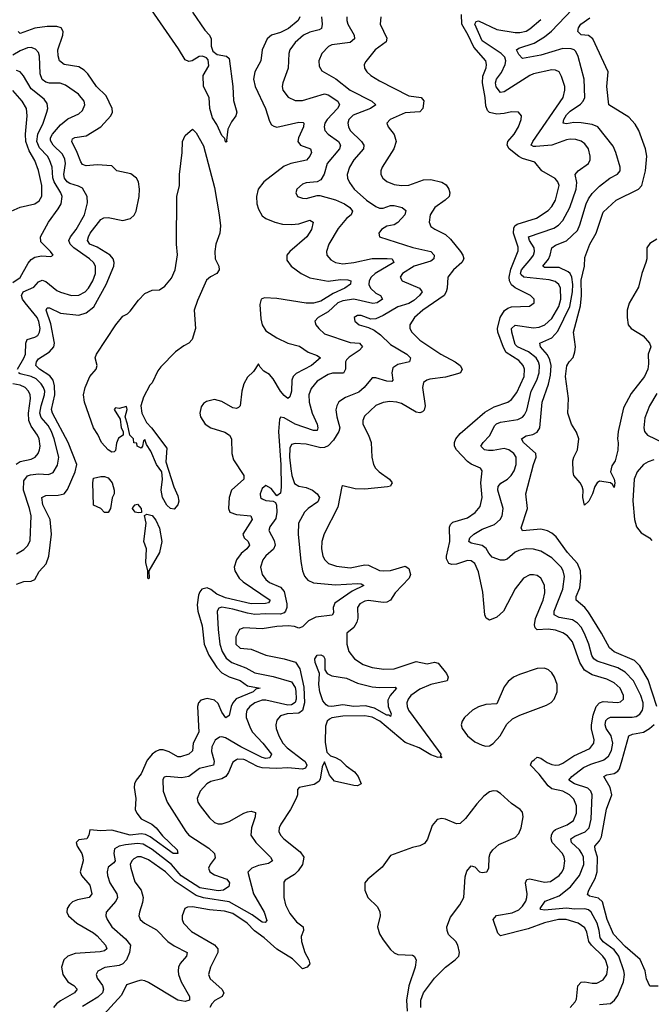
# Model space of a CAD drawing. Header units: inches. Extents: x 1843162 to 1959474, y 907081 to 1016326.
# Tile 332 of 656: x 1934207 to 1937653, y 928668 to 934034. Entities that reach past the tile are written whole.
import ezdxf

# ---------------------------------------------------------------- set-up
doc = ezdxf.new("R2010")
doc.units = ezdxf.units.IN
doc.header["$MEASUREMENT"] = 0
doc.layers.add('B9932', color=7, linetype='Continuous')
doc.layers.add('B9933', color=7, linetype='Continuous')

msp = doc.modelspace()

# ---------------------------------------------------------------- linework, layer by layer
at = {"layer": 'B9932', "color": 5}
for points, elevation in [([(1934904.9, 930000), (1934902.7, 929997.3), (1934870, 929923.6), (1934842.3, 929890), (1934833.8, 929870), (1934832, 929850), (1934840.9, 929790), (1934837.4, 929730), (1934845.7, 929710), (1934870, 929679.2), (1934927.3, 929650), (1934952.5, 929630), (1934986.6, 929586.6), (1935065.7, 929510), (1935070.1, 929489.9), (1935044.7, 929490), (1934919.7, 929579.7), (1934893.6, 929593.6), (1934870, 929596), (1934810, 929590), (1934710, 929616.6), (1934650, 929613.3), (1934590, 929618.5), (1934584.5, 929590), (1934572.8, 929570), (1934530, 929564.2), (1934514.9, 929550), (1934521.1, 929530), (1934546.4, 929490), (1934551.4, 929470), (1934552.5, 929450), (1934537.3, 929390), (1934544.2, 929370), (1934590, 929316.1), (1934601.4, 929270), (1934585.7, 929250), (1934523.1, 929236.9), (1934494.8, 929225.2), (1934478.5, 929210), (1934466.8, 929190), (1934463.8, 929170), (1934472.7, 929150), (1934518, 929110), (1934610, 929057.7), (1934630, 929041.3), (1934674.8, 928990), (1934682.2, 928970), (1934670, 928958.4), (1934646.7, 928953.3), (1934510, 928944.7), (1934470.1, 928929.9), (1934448.6, 928910), (1934435.9, 928870), (1934442, 928830), (1934470.1, 928790.1), (1934501.6, 928770), (1934521.1, 928750), (1934506.6, 928730), (1934430, 928686), (1934407.9, 928670), (1934390.9, 928650)], 520), ([(1935265.4, 930000), (1935267.9, 929990), (1935264.4, 929970), (1935187.4, 929952.6), (1935130, 929908.7), (1935090, 929901.1), (1935010.3, 929909.7), (1934995.1, 929904.9), (1934987.6, 929892.4), (1934989.5, 929830), (1935010.8, 929770), (1935113.6, 929610), (1935130.2, 929590), (1935239.3, 929519.3), (1935269.6, 929490), (1935274.1, 929465.9), (1935246.4, 929430), (1935236.8, 929410), (1935244, 929390), (1935270, 929373.3), (1935336.3, 929350), (1935350.9, 929330), (1935347.3, 929310), (1935318.3, 929290), (1935290, 929286.1), (1935190, 929301.9), (1935088.5, 929368.5), (1935034.8, 929430), (1934930, 929511), (1934880.1, 929539.9), (1934850, 929544.1), (1934783.6, 929536.4), (1934750.5, 929529.5), (1934724.6, 929515.4), (1934721.2, 929490), (1934727.8, 929450), (1934720.8, 929439.2), (1934690, 929414.7), (1934684, 929390), (1934685.7, 929370), (1934699.1, 929330), (1934736.5, 929270), (1934740.7, 929250), (1934731.1, 929230), (1934679.7, 929170), (1934677.5, 929150), (1934683.8, 929130), (1934710.1, 929090.1), (1934785.1, 929025.1), (1934810.9, 928990), (1934805.4, 928950), (1934790.1, 928909.9), (1934770, 928887.8), (1934750, 928879.7), (1934672, 928868), (1934632.7, 928847.3), (1934623.9, 928830), (1934629.4, 928810), (1934658.4, 928770), (1934664.2, 928750), (1934659, 928730), (1934633.3, 928706.7), (1934550, 928655.9)], 540), ([(1935390.1, 930000), (1935370, 929986.4), (1935346.9, 929930), (1935331.1, 929908.9), (1935310, 929895.8), (1935250, 929881.3), (1935228.6, 929870), (1935191.6, 929830), (1935176, 929790), (1935179.3, 929770), (1935191, 929750), (1935243.3, 929683.3), (1935270, 929659.3), (1935290, 929651.6), (1935311.7, 929651.7), (1935350, 929663.6), (1935429.9, 929710.1), (1935450, 929717.3), (1935470, 929720.9), (1935493.3, 929713.3), (1935491.7, 929690), (1935471.3, 929630), (1935468.7, 929590), (1935494.8, 929550), (1935575.9, 929470), (1935586.5, 929450), (1935564.9, 929435.1), (1935510, 929423.4), (1935472.7, 929410), (1935451.9, 929388.1), (1935483.5, 929270), (1935540.4, 929170), (1935555.3, 929124.7), (1935547.1, 929112.9), (1935530, 929114.8), (1935475.2, 929155.2), (1935350, 929226.6), (1935210, 929247.9), (1935170, 929261.2), (1935056.1, 929336.1), (1935002.7, 929390), (1934910, 929454.8), (1934870, 929472), (1934850, 929471.3), (1934830, 929460.9), (1934819.5, 929450), (1934810.6, 929430), (1934813.3, 929410), (1934835.6, 929335.6), (1934869.6, 929289.6), (1934880.5, 929250), (1934878, 929222), (1934860.7, 929170), (1934857.3, 929150), (1934860.6, 929140.6), (1934864.9, 929130), (1934888.8, 929110), (1934952.6, 929072.6), (1935015, 929010), (1935050, 928985.8), (1935120.3, 928950), (1935117.6, 928930), (1935082, 928890), (1935072.8, 928870), (1935071.8, 928850), (1935073.7, 928830), (1935087.8, 928790), (1935133.4, 928710), (1935132.7, 928690), (1935110, 928682.1), (1935070, 928689.2), (1934910, 928786.9), (1934890, 928795), (1934870, 928798.3), (1934850, 928794.5), (1934790, 928772.8), (1934762.4, 928717.6), (1934646, 928590)], 560), ([(1935952.9, 930000), (1935957.4, 929997.4), (1935987.9, 929967.9), (1936033.8, 929933.8), (1936053.6, 929910), (1936070.7, 929870), (1936050, 929858.7), (1936030, 929860.4), (1935923.8, 929883.8), (1935896.8, 929916.8), (1935870, 929989.3), (1935858, 929962), (1935846, 929894), (1935838.8, 929881.2), (1935813.9, 929866.1), (1935731, 929850), (1935722.4, 929837.6), (1935722.3, 929810), (1935716.2, 929790), (1935685.1, 929730), (1935631, 929650), (1935621.8, 929630), (1935620.2, 929610), (1935629.2, 929590), (1935648, 929570), (1935737.7, 929497.7), (1935756.5, 929470), (1935749.2, 929430), (1935725.9, 929394.1), (1935705.5, 929374.5), (1935655.9, 929344.1), (1935647.3, 929332.7), (1935647.9, 929250), (1935658, 929210), (1935681.6, 929161.6), (1935717.1, 929117.1), (1935752.9, 929090), (1935754.7, 929070), (1935743.2, 929036.8), (1935744.6, 929010), (1935763.2, 928950), (1935785, 928910), (1935790, 928888.2), (1935775.3, 928870), (1935750, 928860.9), (1935694.7, 928914.7), (1935610, 928967.5), (1935541.4, 929030), (1935488.6, 929068.6), (1935448.2, 929110), (1935370, 929161.9), (1935324.8, 929175.2), (1935243.1, 929183.1), (1935150, 929199), (1935122.5, 929197.5), (1935108.9, 929190), (1935093.6, 929150), (1935093.4, 929130), (1935101.2, 929110), (1935144.6, 929064.6), (1935270, 928991.9), (1935288.7, 928970), (1935287.5, 928950), (1935247.6, 928870), (1935237.8, 928830), (1935246.4, 928806.4), (1935310.2, 928750), (1935320.7, 928730), (1935312.2, 928710), (1935271.3, 928688.7), (1935256, 928670), (1935245, 928650)], 580), ([(1935751.8, 930000), (1935764.8, 929990), (1935773.6, 929970), (1935765.9, 929954.1), (1935750, 929948.6), (1935670, 929956), (1935610, 929953), (1935530, 929956.2), (1935503.6, 929963.6), (1935434.9, 930000)], 560), ([(1937210, 928651), (1937238.4, 928681.6), (1937244, 928696), (1937252.4, 928767.6), (1937270, 928788.6), (1937290, 928789.5), (1937330, 928782.1), (1937356.4, 928783.6), (1937390, 928801.8), (1937411, 928830), (1937415.8, 928870), (1937403.2, 928910), (1937388.7, 928930), (1937325.8, 928990), (1937312.9, 929010), (1937300.8, 929060.8), (1937290, 929083.7), (1937253.5, 929110), (1937188.9, 929128.9), (1937146, 929130), (1937070, 929111.7), (1936981.9, 929078.1), (1936830, 929040.4), (1936815.5, 929055.5), (1936791.1, 929130), (1936808.5, 929151.5), (1936894.1, 929165.9), (1936930, 929183.3), (1936950, 929201.6), (1936968, 929230), (1936973.9, 929250), (1936975.2, 929270), (1936967, 929330), (1936973, 929347), (1936990, 929350.5), (1937070, 929333.9), (1937102.5, 929337.5), (1937150.6, 929370), (1937166.4, 929390), (1937175, 929410), (1937180.7, 929450), (1937177.9, 929470), (1937168.1, 929490), (1937112.9, 929550), (1937106.5, 929570), (1937108.5, 929590), (1937117.8, 929610), (1937130, 929621), (1937194.8, 929645.2), (1937228.6, 929670), (1937245.3, 929710), (1937245.6, 929750), (1937230, 929784.8), (1937207, 929810), (1937170, 929828.3), (1937110, 929842), (1937090, 929857.5), (1937041, 929921), (1936993.8, 929970), (1937001.6, 929990), (1937013.3, 930000)], 580), ([(1937370, 928665.7), (1937430, 928671.8), (1937452.8, 928690), (1937470, 928715), (1937500.8, 928790), (1937506.3, 928830), (1937503.2, 928850), (1937475.7, 928930), (1937450, 928964.8), (1937390, 929007.5), (1937380.4, 929020.4), (1937374.7, 929030), (1937369.3, 929070), (1937357.2, 929110), (1937325.4, 929170), (1937310, 929181.8), (1937290, 929188.5), (1937234.7, 929185.3), (1937190, 929190.6), (1937070, 929181.4), (1937050, 929185.1), (1937047.2, 929190), (1937074.3, 929230), (1937150, 929258.2), (1937211.9, 929308.1), (1937261.1, 929370), (1937284.1, 929430), (1937282.6, 929470), (1937274.3, 929490), (1937260.6, 929510), (1937216.7, 929550), (1937214, 929570), (1937235.4, 929584.6), (1937292.4, 929607.6), (1937313.7, 929630), (1937324, 929676), (1937329.9, 929809.9), (1937323.7, 929830), (1937306.2, 929846.2), (1937234, 929870), (1937203.5, 929890), (1937219.3, 929910), (1937282.2, 929957.8), (1937322.9, 929977.1), (1937390, 929997.5), (1937393.3, 930000)], 560), ([(1937063, 930000), (1937085.1, 929985.1), (1937110, 929974.5), (1937130, 929970.6), (1937150, 929972.7), (1937170, 929980.9), (1937197.5, 930000)], 580), ([(1937690, 928766.5), (1937645.6, 928765.6), (1937627.2, 928807.2), (1937619.7, 928850), (1937591.8, 928911.8), (1937510, 928982.6), (1937445.9, 929050), (1937411.8, 929130), (1937386, 929226), (1937365.7, 929245.7), (1937316.1, 929256.1), (1937305.6, 929265.6), (1937311.7, 929290), (1937346.9, 929353.1), (1937357.4, 929390), (1937360.3, 929470), (1937345.8, 929510), (1937345, 929530), (1937370, 929557.8), (1937380.5, 929579.5), (1937408.8, 929731.2), (1937437.2, 929810), (1937427.8, 929850), (1937393.7, 929910), (1937410, 929917.9), (1937450, 929925.9), (1937470, 929938.5), (1937479.1, 929950), (1937493.2, 930000)], 540), ([(1936395.1, 928650), (1936395.1, 928690), (1936409.7, 928730.3), (1936469.6, 928810.4), (1936529.7, 928870.3), (1936582.7, 928910), (1936602, 928930), (1936607.3, 928950), (1936598, 928990), (1936586.3, 929010), (1936547.3, 929047.3), (1936538.5, 929070), (1936537.9, 929090), (1936556.8, 929143.2), (1936609.1, 929210), (1936629.9, 929250), (1936638.2, 929361.8), (1936646.1, 929393.9), (1936670, 929422.8), (1936690, 929416), (1936716.3, 929390), (1936730, 929385.4), (1936755.1, 929390), (1936766.9, 929410), (1936767.6, 929470), (1936774.1, 929490), (1936788, 929510), (1936821.4, 929538.6), (1936910, 929576.9), (1936930, 929598), (1936942.9, 929630), (1936954.6, 929690), (1936950, 929714.7), (1936936.9, 929730), (1936890, 929762.2), (1936830, 929817.2), (1936810, 929829.8), (1936790, 929831), (1936770, 929824.8), (1936738.7, 929801.3), (1936700.5, 929759.5), (1936639.6, 929680.4), (1936610, 929653.7), (1936590, 929650.8), (1936530, 929676), (1936510, 929679.8), (1936485.3, 929674.7), (1936457.4, 929642.6), (1936431.8, 929568.2), (1936415.3, 929544.7), (1936390, 929531), (1936350, 929521.7), (1936230, 929478), (1936185.2, 929414.8), (1936106.9, 929350), (1936090.2, 929330), (1936090.9, 929290), (1936106, 929250), (1936158.7, 929198.7), (1936172, 929172), (1936173.3, 929150), (1936159.6, 929090), (1936170, 929052.3), (1936190, 929018.1), (1936230, 928965.9), (1936250, 928948), (1936270, 928939.4), (1936350, 928934.6), (1936359.1, 928930), (1936370.3, 928910.3), (1936364.9, 928870), (1936330, 928768), (1936317.6, 928690), (1936320.2, 928630)], 620)]:
    msp.add_lwpolyline(points, dxfattribs=dict(at, elevation=elevation))
at = {"layer": 'B9933', "color": 5}
for points, elevation in [([(1935150, 934075.5), (1935216.6, 933976.6), (1935241.8, 933950), (1935252.4, 933930), (1935251.8, 933890), (1935261.4, 933861.4), (1935284.1, 933844.1), (1935335.5, 933835.5), (1935350, 933822.4), (1935370.3, 933670), (1935372.7, 933592.7), (1935391.5, 933530), (1935386.3, 933510), (1935363, 933477), (1935343, 933437), (1935334.8, 933374.8), (1935338, 933370), (1935334.4, 933365.6), (1935330, 933367.6), (1935325.7, 933385.7), (1935310, 933402), (1935282.4, 933462.4), (1935259.6, 933499.6), (1935244.4, 933550), (1935240.7, 933610), (1935209.9, 933670), (1935207.9, 933730), (1935238.3, 933781.7), (1935234.9, 933814.9), (1935225.6, 933825.6), (1935205, 933835), (1935186.7, 933833.3), (1935148, 933810), (1935130, 933806.4), (1935110, 933815.9), (1935074.2, 933874.2), (1934893.9, 934133.9)], 480), ([(1937197.5, 930000), (1937230, 930022.6), (1937317.6, 930062.4), (1937339.9, 930090), (1937341.6, 930110), (1937326.8, 930166.8), (1937325.9, 930190), (1937336.4, 930243.6), (1937352.4, 930290), (1937369.9, 930310.1), (1937390, 930317.7), (1937468.4, 930311.6), (1937484, 930316), (1937500.7, 930330), (1937502, 930350), (1937482.7, 930390), (1937450, 930419.2), (1937410, 930439.1), (1937330, 930463.5), (1937288.7, 930488.7), (1937262.4, 930530), (1937223.6, 930643.6), (1937195.8, 930675.8), (1937170, 930692.2), (1937130, 930705.9), (1937090, 930711.4), (1937030, 930708.8), (1937019.9, 930719.9), (1937015.4, 930735.4), (1937021.3, 930770), (1937063.1, 930870), (1937071.4, 930910), (1937070, 930952.3), (1937050, 930990.9), (1937030, 931004.2), (1937010, 931008.7), (1936990, 931007.6), (1936955.3, 930990), (1936910, 930931.2), (1936846, 930810), (1936810, 930777.7), (1936770, 930761), (1936752.3, 930772.3), (1936745.5, 930790), (1936733, 930913), (1936710, 931024.7), (1936690, 931069.8), (1936670, 931084.7), (1936650, 931086.6), (1936590, 931066.9), (1936564.4, 931064.4), (1936547.6, 931070), (1936535.9, 931095.9), (1936535.1, 931110), (1936554.7, 931190), (1936552.2, 931267.8), (1936557.6, 931282.4), (1936570, 931295.7), (1936650, 931319.5), (1936692.9, 931347.1), (1936718.7, 931381.3), (1936730.8, 931429.2), (1936723.5, 931510), (1936730, 931575.1), (1936720.5, 931590), (1936670, 931612.1), (1936650, 931626.1), (1936590.5, 931690), (1936579.9, 931710), (1936578.9, 931730), (1936586.1, 931750), (1936610, 931777.7), (1936744.9, 931895.1), (1936795.9, 931924.1), (1936870, 931949.5), (1936890, 931964.6), (1936918.8, 932001.2), (1936959, 932090), (1936961.2, 932130), (1936953.8, 932150), (1936930, 932176.1), (1936860.5, 932220.5), (1936846.5, 932246.5), (1936815.2, 932330), (1936814.4, 932350), (1936829, 932410), (1936851.7, 932448.3), (1936870, 932461.6), (1936890, 932468.3), (1936987.7, 932472.3), (1937014.3, 932490), (1937014.3, 932510), (1936994.7, 932530), (1936910, 932571.8), (1936889.4, 932589.4), (1936879.8, 932610), (1936877.6, 932630), (1936885.8, 932674.2), (1936926.3, 932773.7), (1936926.7, 932793.3), (1936900.6, 932870), (1936902.6, 932897.4), (1936909.1, 932910.9), (1936921, 932919), (1937027.3, 932952.7), (1937090, 932993.4), (1937110, 933015), (1937129.9, 933050), (1937149.4, 933130), (1937143.6, 933150), (1937127.9, 933167.9), (1937056, 933210), (1937016.8, 933256.8), (1936950, 933276.6), (1936930, 933287.6), (1936878.2, 933330), (1936865.9, 933350), (1936869.5, 933370.5), (1936905.6, 933410), (1936928.7, 933450), (1936943.5, 933490), (1936944.2, 933510), (1936928, 933530), (1936890, 933531.7), (1936850, 933522.2), (1936810, 933519.2), (1936770, 933528.4), (1936759.4, 933539.4), (1936750, 933565.1), (1936746.7, 933610), (1936731.7, 933690), (1936734.5, 933725.5), (1936751.9, 933771.9), (1936754.5, 933790), (1936749.3, 933809.3), (1936684.3, 933884.3), (1936653.9, 933950), (1936619.6, 934010), (1936617.4, 934062.6)], 580), ([(1937683.8, 930290), (1937635.6, 930435.6), (1937590, 930512), (1937561, 930541), (1937450, 930588.5), (1937425.4, 930610), (1937381.7, 930690), (1937310, 930804.9), (1937290, 930829.3), (1937243.9, 930870), (1937243.1, 930890), (1937262.3, 930937.7), (1937269.2, 930990), (1937265.8, 931030), (1937249.9, 931070), (1937195.6, 931130), (1937134.7, 931214.7), (1937110, 931235.8), (1937087.4, 931247.4), (1937050, 931257.7), (1936950, 931248.8), (1936943.6, 931263.6), (1936977.5, 931370), (1936968.7, 931450), (1937009.9, 931610), (1937024.7, 931650), (1937023.2, 931670), (1936955.7, 931730), (1936944, 931750), (1936970, 931765.5), (1937006.1, 931773.9), (1937030, 931785.9), (1937045.5, 931810), (1937057, 931950), (1937093, 932047), (1937103.7, 932096.3), (1937106.3, 932150), (1937100.1, 932180.1), (1937087, 932207), (1937048.7, 932250), (1937045.1, 932270), (1937110, 932299.4), (1937143.6, 932336.4), (1937208.1, 932470), (1937223.7, 932550), (1937225, 932590), (1937219.1, 932630), (1937210.2, 932650.2), (1937199.6, 932659.6), (1937150, 932682.4), (1937070, 932683.4), (1937060.4, 932690), (1937091.9, 932728.1), (1937101.8, 932750), (1937110.6, 932790), (1937130, 932804.7), (1937191, 932829), (1937250, 932885.6), (1937263.6, 932916.4), (1937297.1, 933030), (1937310, 933057.8), (1937330, 933085.7), (1937370, 933126.8), (1937427.6, 933170), (1937468.2, 933191.8), (1937483.7, 933210), (1937482.6, 933230), (1937459.8, 933310), (1937444.8, 933344.8), (1937361.1, 933450), (1937330, 933463.2), (1937270, 933471.7), (1937230, 933472.6), (1937190, 933465.9), (1937171.8, 933470), (1937176.5, 933490), (1937190, 933515.3), (1937210, 933535.7), (1937266.5, 933573.5), (1937281.7, 933590), (1937291.1, 933610), (1937286.2, 933710), (1937253.3, 933833.3), (1937240.6, 933860.6), (1937232.5, 933870), (1937215.4, 933875.4), (1937170, 933876.9), (1937050, 933839.9), (1936950, 933822.2), (1936930, 933843.9), (1936918.2, 933870), (1936930, 933879.3), (1937014.8, 933905.2), (1937070, 933939.6), (1937108.5, 933971.5), (1937222, 934090)], 540), ([(1935734.9, 934050), (1935726.4, 934030), (1935673.6, 933986.4), (1935630, 933964.9), (1935580.2, 933950), (1935557.9, 933930), (1935529.5, 933870), (1935522.2, 933810), (1935490.1, 933750), (1935483.4, 933710), (1935491.7, 933670), (1935548.6, 933550), (1935570, 933480.4), (1935581.5, 933461.5), (1935592.9, 933452.9), (1935610, 933448.9), (1935730, 933475.8), (1935754.1, 933474.1), (1935757.8, 933470), (1935755.4, 933450), (1935727.9, 933390), (1935724.4, 933370), (1935739.6, 933350), (1935793.1, 933330), (1935798.9, 933310), (1935789.4, 933290), (1935771.6, 933268.4), (1935686, 933250), (1935650, 933235), (1935538.2, 933150), (1935507.8, 933110), (1935499.1, 933070), (1935501.2, 933030), (1935510, 933001.3), (1935530, 932965.5), (1935549.6, 932949.6), (1935598.4, 932930), (1935640.1, 932920.1), (1935690, 932916.9), (1935730, 932922), (1935790, 932940.7), (1935808.7, 932930), (1935799.1, 932890), (1935772.9, 932850), (1935680.2, 932770), (1935665.4, 932750), (1935664, 932724), (1935687.8, 932690), (1935743.6, 932650), (1935790, 932626.8), (1935890, 932608.7), (1935957.7, 932617.7), (1935996.6, 932616.6), (1936013, 932610), (1936012.6, 932592.6), (1935980.8, 932570), (1935917.6, 932542.4), (1935850, 932500.4), (1935810.8, 932489.2), (1935770, 932489.1), (1935610, 932514.4), (1935542.7, 932517.3), (1935524.1, 932510), (1935518, 932482), (1935523.2, 932403.2), (1935530.1, 932370.1), (1935550, 932338.4), (1935610, 932300.1), (1935670, 932270.9), (1935733.8, 932253.8), (1935781.7, 932221.7), (1935830, 932202.8), (1935848.5, 932190), (1935799, 932150), (1935715.2, 932104.8), (1935699.6, 932090), (1935691.3, 932068.7), (1935689.5, 932010), (1935681.8, 931978.2), (1935670, 931969.8), (1935650, 931985.6), (1935629.5, 932010), (1935590, 932077.1), (1935570, 932099.4), (1935538.9, 932118.9), (1935519.5, 932139.5), (1935510, 932158), (1935482.9, 932117.1), (1935450, 932086), (1935430.1, 932049.9), (1935419.8, 932010), (1935410.2, 931930), (1935400, 931920), (1935390, 931914.8), (1935370, 931919.1), (1935310, 931952.4), (1935270, 931964), (1935226.9, 931953.1), (1935210, 931941.7), (1935196.3, 931923.7), (1935190.2, 931890), (1935194.3, 931870), (1935219.2, 931830), (1935250, 931808.7), (1935326.2, 931786.2), (1935352.4, 931770), (1935362.7, 931750), (1935364.3, 931670), (1935374.3, 931634.3), (1935430.1, 931550), (1935429.3, 931530), (1935363.5, 931470), (1935350.2, 931430), (1935346.4, 931370), (1935353.1, 931350), (1935390, 931337.4), (1935468.4, 931330), (1935475.7, 931310), (1935424.3, 931230), (1935431.8, 931210), (1935453.8, 931190), (1935460.5, 931170), (1935446.3, 931150), (1935415.5, 931124.5), (1935389.5, 931090), (1935377.2, 931050), (1935381.7, 931030), (1935405.3, 930990), (1935426.6, 930970), (1935574.2, 930870), (1935564.1, 930855.9), (1935548.9, 930851.1), (1935470, 930849.7), (1935330, 930882.6), (1935282.5, 930902.5), (1935250, 930927.6), (1935230, 930936.6), (1935201.2, 930930), (1935190, 930916), (1935183.1, 930896.9), (1935176, 930844), (1935179.5, 930810), (1935202.9, 930730), (1935213.7, 930630), (1935238.1, 930570), (1935283, 930503), (1935310, 930475), (1935350, 930453.1), (1935410, 930432.5), (1935450, 930403.4), (1935518.8, 930390), (1935495.8, 930384.2), (1935481.6, 930370), (1935388.3, 930331.7), (1935370.5, 930310), (1935361.2, 930290), (1935350, 930242), (1935331.1, 930228.9), (1935310, 930258.9), (1935290, 930306.4), (1935270, 930325.4), (1935230, 930334.1), (1935195.3, 930324.7), (1935182.7, 930310), (1935176.8, 930290), (1935183.6, 930150), (1935153.4, 930090), (1935150, 930048.5), (1935129.2, 930030.8), (1935084.2, 930015.8), (1935070, 930015.8), (1935022.8, 930042.8), (1934990, 930054.1), (1934970, 930053.7), (1934950, 930046), (1934929.5, 930030.5), (1934904.9, 930000)], 520), ([(1935854.5, 934050), (1935857.5, 934010), (1935853.5, 933986.5), (1935841.5, 933978.5), (1935790, 933965.1), (1935755.2, 933950), (1935710.1, 933909.9), (1935681.4, 933870), (1935675.4, 933850), (1935671.8, 933770), (1935643.6, 933690), (1935639.6, 933670), (1935642.8, 933650), (1935671.5, 933611.5), (1935710, 933592.7), (1935750, 933593.3), (1935870, 933629), (1935890, 933624.4), (1935942, 933590), (1935952.3, 933570), (1935940.4, 933550), (1935884.4, 933490), (1935872.7, 933470), (1935868.1, 933450), (1935872.6, 933430), (1935890.2, 933410), (1935947.2, 933370), (1935957.5, 933350), (1935951.7, 933330), (1935885.1, 933250), (1935868.5, 933191.5), (1935850, 933161.7), (1935830, 933150.8), (1935770, 933145.3), (1935750, 933136.8), (1935719.5, 933110), (1935714, 933090), (1935722, 933070), (1935750, 933060.2), (1935770, 933059.7), (1935830, 933076.5), (1935843.8, 933076.2), (1935930, 933052.9), (1935979.8, 933030), (1936007.6, 933010), (1936022.4, 932990), (1936015.3, 932970), (1935990, 932949.8), (1935945, 932895), (1935893.4, 932810), (1935880.2, 932770), (1935883.6, 932750), (1935904.5, 932724.5), (1935930.1, 932710.1), (1935970, 932703.8), (1936030, 932710.1), (1936130, 932732.3), (1936212.7, 932732.7), (1936238.4, 932730), (1936247.5, 932710), (1936147.1, 932650), (1936123.8, 932630), (1936112.9, 932610), (1936111.9, 932590), (1936121.6, 932570), (1936150, 932543.5), (1936175.8, 932530), (1936186.5, 932510), (1936156.9, 932490), (1936133.6, 932486.4), (1936030, 932509.9), (1935970, 932501.5), (1935942.5, 932490), (1935890, 932440.8), (1935835.3, 932410), (1935816.9, 932390), (1935823.6, 932370), (1935838.8, 932350), (1935870, 932322.5), (1936010, 932274.3), (1936060.5, 932270), (1936076.9, 932250), (1936058.9, 932230), (1936004.6, 932195.4), (1935990, 932180.7), (1935983.8, 932170), (1935983.8, 932130), (1935973.2, 932106.8), (1935913.1, 932106.9), (1935890, 932100.2), (1935830, 932063.2), (1935796.9, 932023.1), (1935785.1, 931990), (1935785.6, 931950), (1935802.9, 931890), (1935829.5, 931830), (1935834.3, 931810), (1935830, 931794.5), (1935810, 931794.7), (1935709.7, 931829.7), (1935650, 931863.2), (1935630, 931867.2), (1935624.8, 931855.2), (1935619.4, 931790), (1935632.4, 931607.6), (1935634.3, 931485.7), (1935630, 931454), (1935610, 931439.3), (1935578.2, 931478.2), (1935550, 931495.6), (1935530, 931478), (1935518.8, 931450), (1935520.3, 931430), (1935530, 931421.8), (1935550, 931414), (1935589.4, 931409.4), (1935602, 931402), (1935607.4, 931387.4), (1935610.2, 931350.2), (1935604.1, 931315.9), (1935571, 931270), (1935566.6, 931250), (1935595.7, 931195.7), (1935601.5, 931170), (1935592.3, 931147.7), (1935550, 931111.3), (1935534.2, 931090), (1935520.5, 931050), (1935530.2, 931010), (1935550, 930983.2), (1935570, 930967.3), (1935630, 930941.1), (1935650, 930917.6), (1935663.8, 930850), (1935664, 930830), (1935657.9, 930810), (1935650, 930800.9), (1935630, 930794.5), (1935550, 930796.1), (1935490, 930791.8), (1935450, 930798.5), (1935370, 930821.8), (1935310, 930831.9), (1935293.8, 930826.2), (1935284.4, 930810), (1935289.2, 930710), (1935299.9, 930630), (1935312.1, 930590), (1935334, 930554), (1935364.5, 930530), (1935441.7, 930501.7), (1935490, 930474.6), (1935590, 930453.7), (1935690, 930424.4), (1935710, 930394.7), (1935714.1, 930374.1), (1935716.2, 930330), (1935710, 930312.6), (1935690, 930300), (1935670, 930298.5), (1935550, 930324.4), (1935530, 930324.9), (1935489.5, 930310), (1935462.3, 930290), (1935447, 930270), (1935441.9, 930250), (1935443.3, 930230), (1935465.6, 930170), (1935477.9, 930150), (1935534.4, 930090), (1935581.6, 930030), (1935571.8, 930010), (1935550, 930008.1), (1935530, 930012.8), (1935414.4, 930070), (1935330, 930119.1), (1935310, 930125.2), (1935296.5, 930123.5), (1935273.1, 930106.9), (1935256, 930070), (1935253.8, 930046.2), (1935265.4, 930000)], 540), ([(1935991, 934050), (1935991, 934030), (1935997.1, 934010), (1936031.9, 933950), (1936033.2, 933930), (1936010, 933909.3), (1935910, 933896.7), (1935891.7, 933888.3), (1935855, 933850), (1935839.7, 933810), (1935841.3, 933781.3), (1935855.5, 933755.5), (1935931.7, 933711.7), (1936009.3, 933650), (1936128.9, 933590), (1936150.4, 933570), (1936120.9, 933550), (1936027, 933513), (1936003.2, 933490), (1935997.8, 933470), (1936000.5, 933450), (1936010.2, 933430), (1936072.4, 933370), (1936084.4, 933350), (1936082.7, 933330), (1936030.2, 933270), (1936005.9, 933230), (1935993.8, 933190), (1935995.5, 933170), (1936005.8, 933145.8), (1936032, 933110), (1936099.8, 933050), (1936150, 933015.3), (1936170, 933006.4), (1936190, 933006.9), (1936230, 933020.4), (1936250, 933021.1), (1936293.7, 933010), (1936313.8, 932993.8), (1936308.7, 932970), (1936270, 932928.7), (1936250, 932915.8), (1936210.9, 932909.1), (1936181.7, 932890), (1936166, 932870), (1936170.7, 932850), (1936352.3, 932792.3), (1936450, 932770.7), (1936468.4, 932750), (1936466.4, 932730), (1936450, 932717.7), (1936358.8, 932690), (1936296.1, 932650), (1936282.8, 932630), (1936294, 932610), (1936388.1, 932570), (1936398.1, 932558.1), (1936402.5, 932550), (1936388.4, 932530), (1936356.5, 932503.5), (1936330, 932486.7), (1936270, 932469.5), (1936190, 932421.5), (1936150, 932403.4), (1936121.9, 932401.9), (1936070, 932420.8), (1936050, 932421), (1936032.4, 932410), (1936034.9, 932390), (1936058.4, 932370), (1936110, 932356.1), (1936141.2, 932341.2), (1936176.2, 932316.2), (1936230, 932263.9), (1936318.4, 932210), (1936339, 932190), (1936333, 932170), (1936270, 932155), (1936243.7, 932136.3), (1936237.6, 932110), (1936243.1, 932070), (1936237.5, 932062.5), (1936210, 932063.2), (1936150, 932081.5), (1936130, 932082.2), (1936086, 932030), (1936056.5, 932003.5), (1935985.3, 931974.7), (1935948.9, 931951.1), (1935936.9, 931930), (1935931.8, 931908.2), (1935936.6, 931870), (1935953, 931810), (1935948.6, 931790), (1935918.7, 931741.3), (1935890, 931711.4), (1935870, 931702.3), (1935850, 931701.2), (1935770, 931719.9), (1935710, 931723.9), (1935690, 931718.5), (1935681.8, 931698.2), (1935679.5, 931650), (1935686.2, 931586.2), (1935691.9, 931550), (1935706.7, 931506.7), (1935730, 931491.3), (1935770, 931484), (1935805.4, 931470), (1935830.8, 931450), (1935842.6, 931430), (1935833.3, 931406.7), (1935780.8, 931370), (1935760.7, 931350), (1935727.9, 931290), (1935726.4, 931230), (1935740.9, 931080.9), (1935749.7, 931029.7), (1935761.2, 931001.2), (1935779.4, 930979.4), (1935810, 930964.2), (1935930, 930952.9), (1936050, 930960.2), (1936070, 930958.5), (1936084.4, 930950), (1936021.6, 930918.4), (1935926.6, 930853.4), (1935917.9, 930830), (1935919.1, 930800.9), (1935912.2, 930787.8), (1935822.4, 930777.6), (1935783, 930757), (1935750, 930725.2), (1935730, 930718), (1935706.9, 930726.9), (1935670.9, 930730.9), (1935610, 930727.2), (1935530, 930714.7), (1935430, 930719.2), (1935407.1, 930710), (1935386.4, 930670), (1935387.2, 930630), (1935410, 930608.9), (1935470, 930603.2), (1935550, 930570.8), (1935650, 930550.8), (1935712.1, 930532.1), (1935736.3, 930496.3), (1935756.5, 930396.5), (1935760.7, 930310), (1935750, 930268.6), (1935730, 930254.2), (1935666, 930250), (1935630, 930239.8), (1935610, 930216.2), (1935604.7, 930190), (1935607, 930170), (1935620.9, 930130), (1935643.2, 930090), (1935665.8, 930065.8), (1935751.8, 930000)], 560), ([(1936177.8, 934050), (1936174.2, 934010), (1936210, 933932.4), (1936206.2, 933913.8), (1936146, 933870), (1936094.9, 933805.1), (1936086.3, 933790), (1936087.6, 933770), (1936100.3, 933750), (1936122.8, 933730), (1936170, 933700.7), (1936330, 933619.3), (1936397, 933610), (1936411.2, 933591.2), (1936405.6, 933550), (1936390, 933531.9), (1936310, 933525.9), (1936228.7, 933490), (1936210.3, 933470), (1936216.5, 933450), (1936250, 933408.2), (1936260.2, 933370), (1936247.5, 933330), (1936184.7, 933230), (1936177.3, 933210), (1936177.8, 933190), (1936188.9, 933170), (1936210, 933152.8), (1936250, 933135.9), (1936290, 933130.2), (1936330, 933132.7), (1936410, 933161.3), (1936450, 933163.5), (1936510, 933147.9), (1936533, 933133), (1936547.9, 933110), (1936553.1, 933090), (1936549.3, 933070), (1936529.2, 933050), (1936471.3, 933010), (1936447.1, 932970), (1936441.5, 932930), (1936450, 932907.4), (1936471.7, 932891.7), (1936530, 932862.9), (1936557.5, 932837.5), (1936612.9, 932770), (1936625.6, 932750), (1936630.2, 932730), (1936619.6, 932710), (1936573, 932670), (1936543.2, 932630), (1936538.9, 932570), (1936534.7, 932550), (1936523, 932530), (1936406.8, 932450), (1936360.7, 932410), (1936335.8, 932370), (1936335.8, 932350), (1936345.8, 932330), (1936390, 932286.7), (1936503.9, 932210), (1936582.8, 932170), (1936610.3, 932150), (1936620.2, 932130), (1936611.5, 932110), (1936596.1, 932103.9), (1936530, 932084.9), (1936445.3, 932074.7), (1936428.4, 932070), (1936410, 932055.8), (1936404.2, 932030), (1936419.6, 931930), (1936414.1, 931905.9), (1936404.2, 931895.8), (1936390, 931891.2), (1936370, 931895.4), (1936290, 931941.1), (1936264.5, 931950), (1936226.2, 931953.8), (1936190, 931947.4), (1936150, 931930.5), (1936087.8, 931872.2), (1936079, 931850), (1936079.8, 931830), (1936109.7, 931769.7), (1936123.8, 931730), (1936127.6, 931650), (1936137.9, 931610), (1936148.9, 931590), (1936168, 931570), (1936224.8, 931530), (1936238.3, 931510), (1936236.3, 931503.7), (1936229.4, 931490.6), (1936213, 931487), (1936090, 931475.2), (1936037.6, 931477.6), (1935970, 931493.3), (1935963.8, 931490), (1935942.9, 931377.1), (1935867.8, 931232.2), (1935855.8, 931190), (1935854, 931150), (1935861.8, 931110), (1935871.3, 931090), (1935892, 931070), (1935934.6, 931054.6), (1936010, 931046.7), (1936090, 931063), (1936110, 931061.6), (1936170, 931032.4), (1936190, 931029.2), (1936230, 931032), (1936310, 931056.2), (1936330, 931042.4), (1936339.7, 931010), (1936332, 930990), (1936256.4, 930910), (1936230, 930869.9), (1936210, 930858.5), (1936190, 930857.3), (1936110, 930868.7), (1936090, 930864.1), (1936063.5, 930850), (1936050.2, 930830), (1936052.3, 930772.3), (1936047, 930750), (1936030, 930720.7), (1935991.8, 930690), (1935991.3, 930630), (1936003.5, 930590), (1936033.8, 930550), (1936080.2, 930520.2), (1936130, 930502.5), (1936194.5, 930494.5), (1936250, 930496.1), (1936370, 930535.2), (1936430, 930522.7), (1936470, 930532.4), (1936490, 930526.2), (1936534.8, 930470), (1936544.2, 930450), (1936539.6, 930430), (1936450, 930411.4), (1936390, 930384.5), (1936341.7, 930350), (1936327.1, 930330), (1936319.8, 930310), (1936320.7, 930290), (1936328.9, 930270), (1936490.6, 930050), (1936503.8, 930030), (1936502, 930022), (1936510.2, 930010), (1936495.1, 930015.1), (1936490, 930012.1), (1936450, 930028), (1936386, 930066), (1936310, 930093.5), (1936171.8, 930210), (1936130, 930232.8), (1936090, 930239.5), (1935970, 930238.8), (1935910.5, 930229.5), (1935898.1, 930221.9), (1935885.3, 930210), (1935875.7, 930184.3), (1935874.3, 930094.3), (1935882, 930042), (1935902, 930022), (1935930, 930013.1), (1935952.9, 930000)], 580), ([(1937393.3, 930000), (1937419.9, 930020.1), (1937436.2, 930050), (1937442.7, 930090), (1937433.5, 930130), (1937407.1, 930170), (1937400.6, 930190), (1937405.7, 930214.3), (1937414.9, 930225.1), (1937430, 930232), (1937548.3, 930231.7), (1937570, 930236.2), (1937590, 930248.1), (1937604.3, 930270), (1937609, 930290), (1937608.3, 930310), (1937595.8, 930350), (1937555.7, 930430), (1937510, 930478), (1937470, 930501.3), (1937358, 930538), (1937339.6, 930550), (1937328.7, 930568.7), (1937312.9, 930630), (1937288.7, 930688.7), (1937270, 930722.9), (1937250, 930744.9), (1937222.5, 930762.5), (1937150, 930776), (1937122.7, 930790), (1937123.7, 930810), (1937169.9, 930930), (1937178.5, 930998.5), (1937172.1, 931030), (1937160.5, 931050), (1937110, 931101), (1937050, 931137.4), (1937010, 931148.1), (1936970, 931149.9), (1936930, 931141.6), (1936910, 931132.2), (1936866.4, 931093.6), (1936850, 931087.8), (1936830, 931089), (1936785.4, 931105.4), (1936766.2, 931126.2), (1936752.4, 931152.4), (1936730, 931168.9), (1936670, 931181.7), (1936656.8, 931190), (1936662.5, 931210), (1936685.3, 931230), (1936730, 931257.4), (1936797.5, 931282.5), (1936828.4, 931310), (1936838.5, 931330), (1936845.6, 931370), (1936816.1, 931470), (1936817, 931490), (1936831.6, 931508.4), (1936869, 931530), (1936889.2, 931550), (1936904.8, 931575.2), (1936916.1, 931610), (1936914.9, 931650), (1936902.1, 931670), (1936875.9, 931690), (1936850, 931696.5), (1936790, 931685.2), (1936765.3, 931685.3), (1936743.1, 931690), (1936723.5, 931710), (1936734.9, 931730), (1936770, 931766.1), (1936798.5, 931821.5), (1936808.1, 931831.9), (1936830, 931840.9), (1936925, 931855), (1936950, 931868.2), (1936960.5, 931879.5), (1936974.1, 931905.9), (1936997.4, 932010), (1937028.9, 932070), (1937041, 932110), (1937043.3, 932150), (1937037.2, 932170), (1937024, 932190), (1936983.5, 932223.5), (1936922.4, 932250), (1936910, 932262.8), (1936891.3, 932330), (1936890, 932350.2), (1936910.4, 932369.6), (1937010, 932354.3), (1937041.8, 932358.2), (1937072.4, 932370), (1937110, 932404.8), (1937148.6, 932470), (1937159.6, 932510), (1937156.7, 932570), (1937148.2, 932590), (1937127.6, 932607.6), (1937096.5, 932616.5), (1936958, 932630), (1936942.6, 932642.6), (1936939.4, 932650), (1936944.2, 932670), (1936995.7, 932730), (1937009.5, 932750), (1937016.1, 932770), (1937013.8, 932790), (1936987.9, 932830), (1936982.9, 932850), (1937121.6, 932898.4), (1937145.9, 932914.1), (1937170, 932939.8), (1937207.6, 933010), (1937242.5, 933110), (1937246.1, 933146.1), (1937237.8, 933190), (1937254.8, 933210), (1937309.8, 933250), (1937319.4, 933270), (1937320.2, 933290), (1937309.9, 933330), (1937290, 933358), (1937270, 933371.9), (1937240.9, 933380.9), (1937210, 933383.2), (1937190, 933379), (1937110, 933350.6), (1937023.4, 933343.4), (1937010, 933343.4), (1936998.2, 933350), (1937005.9, 933370), (1937171.6, 933610), (1937182, 933650), (1937180.8, 933670), (1937163.7, 933723.7), (1937149.9, 933749.9), (1937130, 933759.4), (1937110, 933759.8), (1937010, 933738), (1936990, 933729.9), (1936850, 933639.9), (1936830, 933637.8), (1936807.2, 933667.2), (1936803.4, 933690), (1936808.6, 933710), (1936834.8, 933745.2), (1936856.3, 933790), (1936859.5, 933810), (1936854.7, 933830), (1936833.9, 933850), (1936730, 933917.8), (1936690.7, 934010), (1936696.6, 934023.4), (1936710, 934027.7), (1936810, 933979.9), (1936910, 933963.7), (1936936.5, 933963.5), (1936969.4, 933970.6), (1936990, 933983.2), (1937050, 934035.6)], 560), ([(1937682.7, 932837.3), (1937645.1, 932814.9), (1937629.4, 932790), (1937628.3, 932730), (1937623.8, 932710), (1937601.5, 932650), (1937583.6, 932576.4), (1937531.4, 932488.6), (1937522, 932450), (1937520.7, 932410), (1937527.1, 932370), (1937542.4, 932350), (1937608.7, 932310), (1937643.1, 932270), (1937650.6, 932250), (1937635.5, 932210), (1937637.4, 932157.4), (1937633.4, 932130), (1937615.8, 932090), (1937543.4, 931996.6), (1937501.6, 931918.4), (1937471.9, 931790), (1937467.7, 931750), (1937472.7, 931727.3), (1937470, 931688), (1937456.3, 931630), (1937438.5, 931601.5), (1937430.7, 931570), (1937450.3, 931530), (1937453.7, 931510), (1937450, 931484), (1937441.2, 931501.2), (1937430, 931509.2), (1937370, 931519), (1937358, 931510), (1937344.7, 931490), (1937332, 931450), (1937311.3, 931410), (1937288, 931388), (1937279, 931430), (1937282, 931470), (1937275.3, 931490), (1937264, 931510), (1937230, 931549), (1937226, 931570), (1937225.1, 931630), (1937229.7, 931650), (1937249.7, 931690), (1937257, 931750), (1937245.3, 931785.3), (1937217, 931830), (1937197.6, 931890), (1937200.5, 931970), (1937184.1, 932090), (1937192.5, 932147.5), (1937205.1, 932170), (1937226.5, 932193.5), (1937236.6, 932223.4), (1937238.7, 932250), (1937228.2, 932330), (1937265.8, 932474.2), (1937271.3, 932530), (1937270, 932614.8), (1937287.8, 932690), (1937290, 932738), (1937318.2, 932810), (1937352.6, 932870), (1937390, 932985.3), (1937462, 933050), (1937583, 933110), (1937600.5, 933130), (1937620.8, 933210), (1937627.9, 933290), (1937622, 933330), (1937584.8, 933430), (1937564.9, 933464.9), (1937530, 933503), (1937422, 933570), (1937410.5, 933670), (1937417, 933750), (1937334, 933930), (1937310, 933947.8), (1937270, 933951.3), (1937251.3, 933970), (1937256.1, 933990), (1937269, 934010), (1937316.7, 934043.3)], 520), ([(1934190, 930956.6), (1934230, 930972.1), (1934270, 930973.2), (1934290, 930983.6), (1934313.9, 931026.1), (1934352.3, 931067.7), (1934366.8, 931110), (1934380.5, 931230), (1934372.8, 931310), (1934333.1, 931390), (1934327.9, 931430), (1934350, 931441.3), (1934417.3, 931442.7), (1934450, 931450.2), (1934467.3, 931472.7), (1934510, 931569.4), (1934518.9, 931610), (1934471.7, 931730), (1934385.4, 931890), (1934381.4, 931910), (1934399.4, 931990), (1934397.8, 932037.8), (1934390.2, 932070), (1934372, 932092), (1934315.3, 932130), (1934295.3, 932150), (1934298.3, 932170), (1934310, 932185.3), (1934370, 932222.9), (1934393.2, 932250), (1934396.2, 932270), (1934376.1, 932376.1), (1934352.2, 932450), (1934356.5, 932463.5), (1934370, 932463.5), (1934430, 932433.9), (1934530, 932423.8), (1934570, 932436.9), (1934610.9, 932469.1), (1934678, 932590), (1934720.7, 932690), (1934723.4, 932710), (1934717.6, 932730), (1934700.5, 932750), (1934630, 932794.4), (1934590.4, 932810.4), (1934577.6, 932830), (1934581.9, 932850), (1934591.6, 932870), (1934650, 932944.2), (1934665.5, 932954.5), (1934690, 932955.6), (1934770, 932938.6), (1934811.7, 932950), (1934831.5, 932968.5), (1934842.1, 932990), (1934858.8, 933070), (1934860.1, 933110), (1934854.7, 933150), (1934844.5, 933170), (1934814, 933194), (1934737.6, 933210), (1934710, 933237.2), (1934630, 933243.4), (1934570, 933237.5), (1934550, 933244.8), (1934539.9, 933259.9), (1934521.5, 933310), (1934491.4, 933370), (1934495.3, 933384.7), (1934507.6, 933392.4), (1934570, 933401.3), (1934649.9, 933450.1), (1934703.7, 933510), (1934712.8, 933530), (1934712.2, 933550), (1934678.8, 933618.8), (1934626.8, 933670), (1934579.1, 933739.1), (1934559.5, 933759.5), (1934530, 933776.3), (1934450.4, 933790.4), (1934423.8, 933810), (1934416.5, 933836.5), (1934415.8, 933870), (1934442.4, 933950), (1934444.8, 933970), (1934432.6, 933990), (1934410, 933997.6), (1934356.5, 933996.5), (1934290, 933986.8), (1934210, 933959.3), (1934199.3, 933970)], 520), ([(1934195.3, 932130), (1934230, 932188.7), (1934237.9, 932210), (1934240.5, 932270), (1934247.9, 932290), (1934290, 932303.3), (1934306.8, 932313.2), (1934315.9, 932330), (1934318.3, 932350), (1934311.8, 932388.2), (1934301.7, 932410), (1934236.3, 932490), (1934222.5, 932510), (1934216.1, 932530), (1934226.7, 932550), (1934283.4, 932576.6), (1934310, 932605), (1934330, 932614.4), (1934350, 932606.9), (1934410, 932557.8), (1934430, 932548), (1934490, 932531.3), (1934530, 932533.1), (1934563.5, 932550), (1934582, 932570), (1934606.7, 932610), (1934619.9, 932650), (1934620.2, 932690), (1934609.2, 932710), (1934588.5, 932730), (1934502.9, 932790), (1934482.4, 932810), (1934475.4, 932830), (1934484.4, 932850), (1934515.7, 932890), (1934560.2, 932970), (1934576.5, 933036.5), (1934575.8, 933070), (1934550, 933114.7), (1934527.2, 933127.2), (1934480.6, 933140.6), (1934466.2, 933150), (1934451.6, 933170), (1934447.2, 933190), (1934456.2, 933250), (1934453.4, 933273.4), (1934440, 933300), (1934389.9, 933350), (1934375.2, 933375.2), (1934374.5, 933390), (1934385.8, 933410), (1934430, 933460.1), (1934470, 933492.7), (1934530, 933521.6), (1934550, 933539.6), (1934562.9, 933570), (1934559.4, 933590), (1934528.4, 933628.4), (1934457.8, 933677.8), (1934427.4, 933687.4), (1934370, 933688.2), (1934350, 933693.4), (1934330, 933707.7), (1934318.4, 933738.4), (1934315.7, 933835.7), (1934310, 933854.7), (1934293.4, 933873.4), (1934270, 933881.7), (1934250, 933881.1), (1934210, 933863.9), (1934170, 933839.7)], 540), ([(1934170, 932601.5), (1934210, 932629.5), (1934253.6, 932706.4), (1934270, 932726.3), (1934290, 932740.1), (1934326.2, 932746.2), (1934376.1, 932743.9), (1934389, 932750), (1934375.6, 932770), (1934322.9, 932822.9), (1934321.1, 932850), (1934363.8, 932930), (1934417.8, 933002.2), (1934432.7, 933030), (1934439.7, 933070), (1934432.1, 933090), (1934394.9, 933150), (1934388.3, 933171.7), (1934383.4, 933230), (1934370.3, 933270), (1934358.2, 933290), (1934315.1, 933335.1), (1934300.6, 933370), (1934306.2, 933410), (1934335.7, 933470), (1934355.2, 933530), (1934360.6, 933550), (1934357.6, 933577.6), (1934340.5, 933600.5), (1934270, 933656.5), (1934228.5, 933728.5), (1934209.5, 933749.5), (1934190, 933757.6)], 560), ([(1934161.5, 932990), (1934210, 933011.3), (1934290, 933031), (1934314.1, 933045.9), (1934328.6, 933071.4), (1934328.5, 933130), (1934310, 933211.2), (1934290, 933265.6), (1934258.7, 933318.7), (1934241.4, 933370), (1934239, 933410), (1934248.7, 933510), (1934243.6, 933550), (1934220.5, 933590), (1934170, 933648.3)], 580), ([(1934190, 931122), (1934230, 931147.1), (1934252.1, 931167.9), (1934263.8, 931196.2), (1934269.9, 931330), (1934261.5, 931370), (1934228, 931470), (1934230, 931520.3), (1934250, 931548.1), (1934266.1, 931553.9), (1934310, 931557.8), (1934364.5, 931555.5), (1934390, 931566.5), (1934414.2, 931605.8), (1934419.9, 931650), (1934395.3, 931750), (1934380.6, 931790), (1934361.8, 931821.8), (1934325.1, 931865.1), (1934316.8, 931890), (1934323.6, 931930), (1934343.3, 931990), (1934343.9, 932010), (1934337.8, 932030), (1934325, 932050), (1934296.6, 932076.6), (1934270, 932089.9), (1934210, 932104.2), (1934201, 932110)], 540), ([(1934188.5, 931611.5), (1934210, 931625.7), (1934270, 931638.9), (1934290.7, 931649.3), (1934308.2, 931670), (1934315.4, 931690), (1934318.5, 931710), (1934313.3, 931750), (1934304.7, 931770), (1934270, 931818.2), (1934257.4, 931850), (1934255.3, 931890), (1934265.3, 931970), (1934263.6, 931990), (1934254.9, 932010), (1934236.2, 932030), (1934210, 932041.7), (1934169.9, 932049.9)], 560), ([(1937683.7, 931996.3), (1937643.2, 931930), (1937617, 931863), (1937611.9, 931810), (1937615.9, 931790), (1937631.5, 931770), (1937715.5, 931730)], 540), ([(1937665.9, 931634.1), (1937635.1, 931624.9), (1937610, 931609.9), (1937576, 931570), (1937559.8, 931530), (1937551.9, 931411.9), (1937561.1, 931310), (1937571.8, 931270), (1937597, 931237), (1937644, 931210), (1937655.1, 931195.1)], 540), ([(1937493.2, 930000), (1937529.9, 930130.1), (1937550, 930139.5), (1937610, 930151.4), (1937643.7, 930170), (1937667.8, 930192.2)], 540), ([(1935434.9, 930000), (1935430, 930002.6), (1935396, 930004), (1935390.1, 930000)], 560), ([(1937013.3, 930000), (1937030, 930014.2), (1937050, 930008.8), (1937063, 930000)], 580)]:
    msp.add_lwpolyline(points, dxfattribs=dict(at, elevation=elevation))
for points, elevation in [([(1935050, 931365.6), (1935030, 931369.7), (1935010, 931388.2), (1934986, 931430), (1934979.3, 931470), (1934985.6, 931530), (1934982.7, 931570), (1934954, 931610), (1934923.1, 931683.1), (1934899, 931719), (1934890, 931746), (1934882, 931738), (1934878, 931710), (1934870, 931698), (1934848, 931710), (1934846, 931726), (1934830, 931728), (1934828.9, 931748.9), (1934808, 931770), (1934796, 931830), (1934782, 931870), (1934794, 931910), (1934790, 931926), (1934750, 931915.3), (1934730, 931918), (1934722, 931910), (1934756, 931856), (1934761, 931810), (1934771.3, 931790), (1934772, 931770), (1934746.4, 931753.6), (1934734.8, 931725.2), (1934730, 931686), (1934722, 931678), (1934710, 931677.2), (1934690, 931689.6), (1934654, 931730), (1934633.6, 931773.6), (1934609.7, 931810), (1934560.7, 931950), (1934555.6, 931990), (1934565.1, 932030), (1934589.5, 932090), (1934623.7, 932130), (1934629.4, 932150), (1934619.6, 932190), (1934626.3, 932210), (1934731.1, 932370), (1934770, 932417.1), (1934795.1, 932430), (1934810, 932444.9), (1934854.4, 932505.6), (1934890, 932541.1), (1934930, 932559.6), (1934970, 932561.8), (1934999.3, 932580.7), (1935034.6, 932625.4), (1935055.3, 932670), (1935067.7, 932752.3), (1935063.5, 932810), (1935065, 933070), (1935079.4, 933130), (1935079.1, 933190), (1935094.3, 933310), (1935095.8, 933370), (1935110, 933402.3), (1935150, 933436.5), (1935170, 933416.5), (1935210, 933345.5), (1935270, 933118.4), (1935296, 932970), (1935302, 932910), (1935299.4, 932870), (1935277.4, 932810), (1935271.8, 932770), (1935274.1, 932730), (1935294, 932690), (1935295.5, 932670), (1935282.6, 932650), (1935248.3, 932631.7), (1935226.6, 932613.4), (1935177, 932503), (1935159.4, 932450), (1935165.7, 932350), (1935148, 932290), (1935130.4, 932270), (1935102.9, 932257.1), (1935056.7, 932223.3), (1934977.7, 932142.3), (1934960.5, 932119.5), (1934930, 932054.5), (1934918, 932042), (1934883.4, 931976.6), (1934868, 931930), (1934872.8, 931890), (1934898.3, 931838.3), (1934925.5, 931810), (1935010, 931698), (1935004.9, 931624.9), (1935048.3, 931488.3), (1935070, 931438), (1935074.9, 931410), (1935070, 931389)], 480), ([(1934670, 931348), (1934648.9, 931368.9), (1934610, 931388.7), (1934606, 931510), (1934610, 931534.4), (1934650, 931544.7), (1934670, 931544.7), (1934690, 931536.3), (1934710.9, 931509.1), (1934722, 931470), (1934722, 931450), (1934711.6, 931428.4), (1934702, 931370), (1934690, 931348)], 480), ([(1934854.4, 931345.6), (1934838, 931350), (1934822, 931370), (1934824.7, 931375.3), (1934838, 931390), (1934850, 931394), (1934870.7, 931370), (1934871.1, 931351.1), (1934874, 931350), (1934870, 931348.7)], 480), ([(1934910, 930986), (1934906, 930990), (1934906, 931030), (1934894.6, 931074.6), (1934899, 931150), (1934884, 931190), (1934897.2, 931290), (1934888, 931332), (1934900.9, 931339.1), (1934930, 931331.7), (1934950, 931306.8), (1934970, 931262), (1934983, 931190), (1934970.6, 931129.4), (1934912, 931030), (1934914, 930990)], 480), ([(1936170, 930394.9), (1936256.4, 930396.4), (1936263.1, 930390), (1936229.1, 930350.9), (1936215.4, 930324.6), (1936218, 930290), (1936234.6, 930250), (1936230, 930236.9), (1936222.6, 930242.6), (1936210, 930243.4), (1936142, 930282), (1936094.4, 930294.4), (1936030, 930291), (1935970, 930299.5), (1935910, 930291.4), (1935890, 930292.3), (1935878.8, 930298.8), (1935861.3, 930321.3), (1935844.4, 930370), (1935839.5, 930410), (1935842.3, 930470), (1935818.3, 930530), (1935817.5, 930550), (1935829.8, 930570), (1935850, 930573.1), (1935864.3, 930564.3), (1935871.8, 930550), (1935872.6, 930490), (1935884.9, 930470), (1935910, 930457.9), (1935990, 930444.7), (1936050, 930417.4), (1936130, 930398.7)], 560), ([(1937070, 930499.9), (1937030, 930497.3), (1936934.5, 930465.5), (1936901.1, 930450), (1936872.9, 930427.1), (1936850, 930398.3), (1936810, 930304.7), (1936750, 930301.1), (1936710, 930288.1), (1936677.2, 930270), (1936634.2, 930230), (1936620.7, 930210), (1936616.2, 930190), (1936621.5, 930170), (1936650.2, 930130), (1936690, 930098.7), (1936730, 930079), (1936750, 930074.2), (1936770, 930075.9), (1936790, 930089.1), (1936828.9, 930130), (1936864.9, 930195.1), (1936896.4, 930223.6), (1936935.9, 930244.1), (1937081.8, 930298.2), (1937106.7, 930313.3), (1937122.5, 930330), (1937139, 930370), (1937139.6, 930410), (1937125, 930450), (1937110, 930473.8), (1937092.9, 930490)], 620)]:
    msp.add_lwpolyline(points, close=True, dxfattribs=dict(at, elevation=elevation))

doc.saveas('drawing.dxf')
